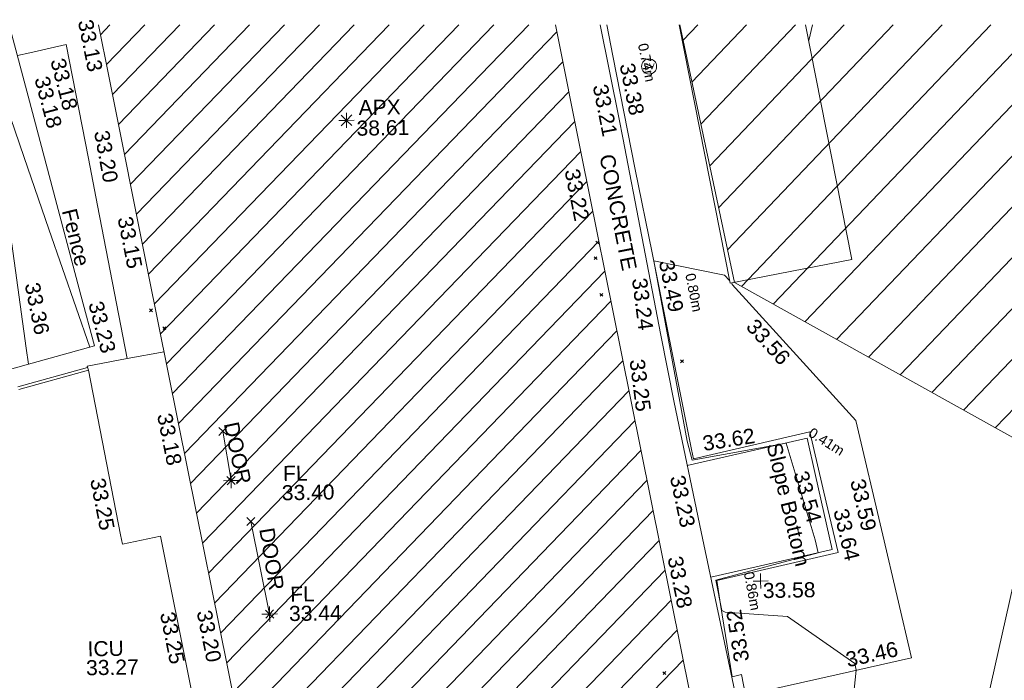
# Model space of a CAD drawing. Header units: millimetres. Extents: x -287732 to 520720, y -103372 to 287754.
# Tile 344 of 380: x 184944 to 209460, y 265697 to 282142. Entities that reach past the tile are written whole.
import ezdxf

# ---------------------------------------------------------------- set-up
doc = ezdxf.new("R2010")
doc.units = ezdxf.units.MM
for name, pattern in [('IMPORT-HIDDEN2 _3_', [4762.5, 3175, -1587.5]), ('IMPORT-UG_ELEC_LV_QLB2 _2_', [2700, 1500, -300.0000000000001, 0, -250, 150, -300.0000000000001, 0, -200]), ('IMPORT-UG_ELEC_STREET LIGHTING_QLB2 _2_', [2700, 1500, -300.0000000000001, 0, -250, 150, -300.0000000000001, 0, -200])]:
    doc.linetypes.add(name, pattern=pattern)
for name, color, linetype, lineweight, true_color in [('00_TOPO_APEX_BUILDING', 7, 'Continuous', 9, 0x666666), ('00_TOPO_LEVEL_FLOOR', 7, 'Continuous', 9, 0x666666), ('00_TOPO_SERV_STOP_VALVE', 7, 'Continuous', 9, 0x666666), ('00_UAV_APEX_BUILDING', 7, 'Continuous', 9, 0x666666), ('00_UAV_BUILDING_HATCH', 7, 'Continuous', 9, 0x999999), ('00_UAV_BUILDING_OUTLINE', 5, 'Continuous', 9, 0x0000ff), ('00_UAV_CONCRETE', 9, 'Continuous', 9, 0x808080), ('00_UAV_FENCE', 7, 'Continuous', 9, 0x264c2f), ('00_UAV_FOOTPATH', 7, 'Continuous', 9, 0xa50000), ('00_UAV_INT_DOOR', 7, 'Continuous', 9, 0x7f4f3f), ('00_UAV_KERB_BOTTOM', 1, 'Continuous', 9, 0xff0000), ('00_UAV_KERB_TOP', 7, 'Continuous', 9, 0xa500a5), ('00_UAV_LEVEL_FLOOR', 7, 'Continuous', 9, 0x666666), ('00_UAV_LEVEL_SPOT', 7, 'Continuous', 9, 0x666666), ('00_UAV_SERV_IC', 5, 'Continuous', 9, 0x0000ff), ('00_UAV_SLOPE_BOTTOM', 30, 'Continuous', 9, 0xff7f00), ('00_UAV_TRACK', 7, 'Continuous', 9, 0x666666), ('01_DTM_CONTOUR_MNR', 7, 'Continuous', 9, 0xa5a552), ('12333-PUM-2D-U-0001-C01 - Rev2_REVIT IMPORT_dwg', 7, 'Continuous', 9, 0x767676), ('PUM-CHAMBER EXTENTS', 6, 'IMPORT-HIDDEN2 _3_', 9, 0xff00ff), ('PUM-ELECTRIC-LV-QLB2', 1, 'IMPORT-UG_ELEC_LV_QLB2 _2_', 9, 0xff0000), ('PUM-UNABLE TO SURVEY', 190, 'Continuous', 9, 0x7f00ff)]:
    doc.layers.add(name, color=color, linetype=linetype, lineweight=lineweight, true_color=true_color)
for name, color, linetype, lineweight in [('00_UAV_CONTAINER', 7, 'Continuous', 9), ('00_UAV_ROAD_EDGE', 7, 'Continuous', 9), ('00_UAV_SURFACE', 7, 'Continuous', 9), ('00_UAV_SURVEY_TEXT', 7, 'Continuous', 9), ('GEN-TEXT', 7, 'Continuous', 9)]:
    doc.layers.add(name, color=color, linetype=linetype, lineweight=lineweight)
doc.styles.add('Arial_1', font='arial.ttf', dxfattribs={"height": 250})
doc.styles.add('Swis721 Lt BT', font='swissl.ttf', dxfattribs={"height": 399.9999999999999})
doc.styles.add('Swis721 Lt BT_2', font='swissl.ttf', dxfattribs={"height": 375})

# ---------------------------------------------------------------- blocks, each defined once
blk = doc.blocks.new('12333-PUM-2D-U-0001-C01 - Rev2_REVIT IMPORT_dwg_MSL_Apex_SYM-2077252-Site Location Plan Proposed')
at = {"layer": '00_TOPO_APEX_BUILDING', "color": 254, "true_color": 0xcccccc, "flags": 128}
for points in [[(0, -500.8627267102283), (0, 0), (-500.8627267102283, 0)], [(354.163430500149, 354.1634305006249), (0, 0), (-354.1634305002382, 354.1634305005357)], [(354.1634305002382, -354.1634305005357), (0, 0), (-354.163430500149, -354.1634305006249)], [(500.8627267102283, 0), (0, 0), (0, 500.8627267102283)]]:
    blk.add_lwpolyline(points, dxfattribs=at)
blk = doc.blocks.new('12333-PUM-2D-U-0001-C01 - Rev2_REVIT IMPORT_dwg_MSL_Sluice_Valve_SYM-2077246-Site Location Plan Proposed')
at = {"layer": '00_TOPO_SERV_STOP_VALVE', "color": 254, "true_color": 0xcccccc}
blk.add_circle((0, 0), 500.0000000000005, dxfattribs=at)
at = {"layer": '00_TOPO_SERV_STOP_VALVE', "insert": (0, 198.9876086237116), "char_height": 399.9999999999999, "width": 785.1100955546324, "attachment_point": 2, "line_spacing_factor": 1.005061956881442, "style": 'Swis721 Lt BT'}
blk.add_mtext('SV', dxfattribs=at)
blk = doc.blocks.new('12333-PUM-2D-U-0001-C01 - Rev2_REVIT IMPORT_dwg_MSL_FLlvl_SYM-V156-Site Location Plan Proposed')
at = {"layer": '00_TOPO_LEVEL_FLOOR', "color": 254, "true_color": 0xcccccc, "flags": 128}
for points in [[(0, -38.9261101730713), (0, 0), (-38.9261101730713, 0)], [(38.9261101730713, 0), (0, 0), (0, 38.9261101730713)]]:
    blk.add_lwpolyline(points, dxfattribs=at)
blk = doc.blocks.new('12333-PUM-2D-U-0001-C01 - Rev2_REVIT IMPORT_dwg_MSL_Node_Linework-V178-Site Location Plan Proposed')
at = {"layer": '00_UAV_INT_DOOR', "color": 9, "true_color": 0xd4c4bf, "flags": 128}
for points in [[(530.3860888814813, 530.3860888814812), (0, 0), (-530.3860888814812, 530.3860888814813)], [(530.3860888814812, -530.3860888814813), (0, 0), (-530.3860888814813, -530.3860888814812)]]:
    blk.add_lwpolyline(points, dxfattribs=at)
blk = doc.blocks.new('12333-PUM-2D-U-0001-C01 - Rev2_REVIT IMPORT_dwg_UAV-2077255-Site Location Plan Proposed')
at = {"layer": '00_UAV_LEVEL_SPOT', "color": 254, "true_color": 0xcccccc, "flags": 128}
for points in [[(0, -500.0000000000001), (0, 0), (-500.0000000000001, 0)], [(500.0000000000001, 0), (0, 0), (0, 500.0000000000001)]]:
    blk.add_lwpolyline(points, dxfattribs=at)
blk = doc.blocks.new('12333-PUM-2D-U-0001-C01 - Rev2_REVIT IMPORT_dwg_MGS62954_T2_Galway_ITM_3d_Rev1-2077680-Site Location Plan Proposed')
at = {"layer": '00_UAV_BUILDING_HATCH', "true_color": 0xcccccc}
h = blk.add_hatch(dxfattribs=at)
h.set_pattern_fill('FP_1', color=254, style=0, pattern_type=2)
h.set_pattern_definition([(45, (0, 0), (-441.9417382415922, 441.9417382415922), [])])
h.paths.add_polyline_path([(534098320.3660001, 725809196.0300002), (534109293.0208343, 725811204.3175414), (534105132.7023469, 725833934.9962046), (534093756.1323087, 725834133.5749733), (534098113.1930305, 725810327.9582919)])
at = {"layer": '00_UAV_BUILDING_OUTLINE', "color": 254, "true_color": 0xcccccc, "flags": 128}
blk.add_lwpolyline([(534105132.7023472, 725833934.9962046), (534105728.5088915, 725830679.6956438), (534106628.6715772, 725825761.4883443), (534107528.8342627, 725820843.2810451), (534108428.9969486, 725815925.0737461), (534109293.0208345, 725811204.3175414), (534109095.573858, 725811168.1794958), (534104177.4691403, 725810268.0355853), (534099259.3644226, 725809367.8916746), (534098320.3660002, 725809196.0300003), (534097592.0625103, 725813175.2524203), (534096691.8923303, 725818093.5006659), (534095791.7221505, 725823011.7489114), (534094891.5519704, 725827929.9971569), (534093991.3817905, 725832848.2454025), (534093756.1323088, 725834133.5749733)], dxfattribs=at)
at = {"layer": '00_UAV_CONCRETE', "color": 254, "true_color": 0xcccccc, "flags": 128}
blk.add_lwpolyline([(534093356.8175, 725825542.2340001), (534093330.8174999, 725825642.2340001), (534094325.6590919, 725825810.3014888), (534093654.8296131, 725829639.1117693), (534093449.8174999, 725830809.2340002), (534092944.8175, 725833652.2340001), (534092039.3445689, 725833465.8813102), (534091726.5187291, 725833401.4995549)], dxfattribs=at)
at = {"layer": '00_UAV_CONTAINER', "color": 254, "true_color": 0xcccccc}
blk.add_line((534109369.8535002, 725827423.4500002), (534108215.9227635, 725833881.178392), dxfattribs=at)
at = {"layer": '00_UAV_CONTAINER', "color": 254, "true_color": 0xcccccc, "flags": 128}
blk.add_lwpolyline([(534111364.2683992, 725833826.2238146), (534112411.2667567, 725827966.919782), (534109369.8535002, 725827423.4500002)], dxfattribs=at)
at = {"layer": '00_UAV_FENCE', "color": 254, "true_color": 0xcccccc, "flags": 128}
for points in [[(534091536.361591, 725834172.3212153), (534092006.8233836, 725832265.2555975), (534093204.3301128, 725827411.0380045), (534093517.256, 725826142.5605), (534091141.3925001, 725825527.9669999), (534090082.9713675, 725824884.4469517), (534089016.3925, 725824235.9670002), (534086976.3925003, 725822140.967), (534086933.1091987, 725821315.2313402), (534086834.3925001, 725819431.9670002)], [(534114051.2505001, 725813753.8240001), (534111445.2505001, 725816037.8240002), (534110122.7855814, 725816798.660223), (534109314.2505003, 725817263.8240001), (534108545.1528087, 725821252.5161247), (534107923.2505001, 725824477.8240002), (534107626.4944379, 725826167.1610053), (534106761.4370026, 725831091.655303), (534106680.2505003, 725831553.8240002), (534106247.357594, 725833915.5398248)]]:
    blk.add_lwpolyline(points, dxfattribs=at)
at = {"layer": '00_UAV_FOOTPATH', "color": 254, "true_color": 0xcccccc, "flags": 128}
for points in [[(534089822.2505611, 725834202.2411348), (534090450.2755001, 725832150.6930001), (534090809.2154613, 725830989.2174661), (534091510.2755001, 725828720.6930002), (534091818.5458449, 725826113.675174), (534091865.6499519, 725825715.3194816)], [(534093403.6445115, 725826113.1712347), (534092431.8175001, 725829065.2340002), (534091852.4005584, 725830866.0159605), (534091421.8175, 725832204.2340001), (534090817.2827937, 725834184.8727825)], [(534106412.1115007, 725833912.6640348), (534106551.1586347, 725833136.7730289), (534107059.256, 725830301.5605), (534107440.8844509, 725828217.8806887), (534108341.3527576, 725823301.3509389), (534108383.2560002, 725823072.5605001), (534111288.2560001, 725823692.5605003), (534111669.9585163, 725821937.0780443), (534111944.2560001, 725820675.5605003), (534108909.256, 725820029.5605003), (534108994.2991969, 725819435.718287), (534109253.3655384, 725817626.7019819), (534109484.6200001, 725817679.5135003), (534109572.6200001, 725817166.5135003), (534111912.7838488, 725817646.9370292), (534113727.6200002, 725818019.5135002), (534113061.853681, 725821091.7638268), (534112440.6200002, 725823958.5135002), (534111077.868256, 725825511.4902064), (534109424.6200001, 725827395.5135002), (534109417.8917603, 725827432.0339514)]]:
    blk.add_lwpolyline(points, dxfattribs=at)
at = {"layer": '00_UAV_INT_DOOR', "color": 254, "true_color": 0xcccccc}
for p, q in [((534096862.1480001, 725822731.3330002), (534096680.148, 725823960.3330001)), ((534097764.1480001, 725819391.3330001), (534097337.1480001, 725821704.3330002))]:
    blk.add_line(p, q, dxfattribs=at)
at = {"layer": '00_UAV_KERB_BOTTOM', "color": 254, "true_color": 0xcccccc, "flags": 128}
blk.add_lwpolyline([(534093356.8175, 725825542.2340001), (534091617.8175, 725825088.2340001)], dxfattribs=at)
at = {"layer": '00_UAV_KERB_TOP', "color": 254, "true_color": 0xcccccc, "flags": 128}
blk.add_lwpolyline([(534093339.1352836, 725825609.9638993), (534091594.3940393, 725825154.4650348)], dxfattribs=at)
at = {"layer": '00_UAV_ROAD_EDGE', "color": 254, "true_color": 0xcccccc, "flags": 128}
blk.add_lwpolyline([(534106860.3925, 725808796.9670001), (534102933.3924999, 725808086.9669999), (534101940.9928157, 725807907.1501584), (534097690.3925, 725807136.9670001), (534097565.9372281, 725807804.8028785), (534097018.3925, 725810742.9670001), (534096658.9603114, 725812721.450695), (534096235.3925, 725815052.9669999), (534095764.2329654, 725817640.5003313), (534095083.8175, 725821377.2340001), (534094129.8174999, 725821199.2340001), (534094089.278039, 725821426.9996903), (534093356.8175, 725825542.2340001)], dxfattribs=at)
at = {"layer": '00_UAV_SLOPE_BOTTOM', "color": 254, "true_color": 0xcccccc, "flags": 128}
blk.add_lwpolyline([(534108763.9245052, 725820117.9230136), (534111793.7572485, 725820750.2041692), (534111412.4309811, 725822604.749118), (534111221.3143439, 725823534.2271647), (534108225.5083221, 725822910.255396)], dxfattribs=at)
at = {"layer": '00_UAV_SURFACE', "color": 254, "true_color": 0xcccccc}
blk.add_line((534094325.6590919, 725825810.3014888), (534095250.9037696, 725825966.6113484), dxfattribs=at)
at = {"layer": '00_UAV_TRACK', "color": 254, "true_color": 0xcccccc, "flags": 128}
blk.add_lwpolyline([(534120270.9797605, 725833670.7565894), (534119419.3660001, 725831077.0300002), (534119272.5239531, 725830630.8662691), (534118876.4595542, 725829427.4672873), (534117815.2854581, 725825848.3723108), (534117698.3660001, 725825454.0300002), (534117677.8804829, 725825379.1074702), (534116670.3660003, 725821359.0300002), (534116583.7864962, 725821003.2328464), (534115401.6091875, 725816145.0931922), (534114962.3660001, 725814340.0300002), (534114481.3660002, 725813285.0300001), (534113472.3925, 725811705.967)], dxfattribs=at)
at = {"layer": '01_DTM_CONTOUR_MNR', "color": 254, "true_color": 0xcccccc}
blk.add_line((534111434.105466, 725833435.3954966), (534111537.5199197, 725833823.1996981), dxfattribs=at)
at = {"layer": '01_DTM_CONTOUR_MNR', "color": 254, "true_color": 0xcccccc, "flags": 128}
blk.add_lwpolyline([(534112637.3409413, 725814638.8643074), (534112430.0000002, 725815180.0000002), (534112398.4817986, 725815580.6213511), (534112211.5751737, 725816701.3679141), (534112340, 725817740), (534112313.6708572, 725817906.6936686), (534110652.474372, 725819109.8467952), (534109101.1287137, 725819242.0131983), (534109020, 725819280), (534108886.4285715, 725820044.1428573), (534111450.0000001, 725820680.0000002), (534111376.8777593, 725821000.6584382), (534110700.0000001, 725823420.0000001), (534108353.6486487, 725823041.891892), (534108236.4959426, 725823509.8711326), (534107480, 725828020), (534109235.2069162, 725827627.0762473), (534109356.6013715, 725827497.6127243)], dxfattribs=at)
for name, p, xscale, yscale, zscale in [('12333-PUM-2D-U-0001-C01 - Rev2_REVIT IMPORT_dwg_MSL_Sluice_Valve_SYM-2077246-Site Location Plan Proposed', (534107448.366, 725832856.0300001), 0.375, 0.375, 0.375), ('12333-PUM-2D-U-0001-C01 - Rev2_REVIT IMPORT_dwg_MSL_Apex_SYM-2077252-Site Location Plan Proposed', (534099892.2755001, 725831645.6930001), 0.375, 0.375, 0.375), ('12333-PUM-2D-U-0001-C01 - Rev2_REVIT IMPORT_dwg_MSL_Node_Linework-V178-Site Location Plan Proposed', (534096680.148, 725823960.3330001), 0.19, 0.19, 0.19), ('12333-PUM-2D-U-0001-C01 - Rev2_REVIT IMPORT_dwg_MSL_FLlvl_SYM-V156-Site Location Plan Proposed', (534096862.1480001, 725822731.3330002), 4.94, 4.94, 4.94), ('12333-PUM-2D-U-0001-C01 - Rev2_REVIT IMPORT_dwg_MSL_Node_Linework-V178-Site Location Plan Proposed', (534096862.1480001, 725822731.3330002), 0.19, 0.19, 0.19), ('12333-PUM-2D-U-0001-C01 - Rev2_REVIT IMPORT_dwg_MSL_Node_Linework-V178-Site Location Plan Proposed', (534097337.1480001, 725821704.3330002), 0.19, 0.19, 0.19), ('12333-PUM-2D-U-0001-C01 - Rev2_REVIT IMPORT_dwg_UAV-2077255-Site Location Plan Proposed', (534110000.0000001, 725820000.0000001), 0.375, 0.375, 0.375), ('12333-PUM-2D-U-0001-C01 - Rev2_REVIT IMPORT_dwg_MSL_FLlvl_SYM-V156-Site Location Plan Proposed', (534097764.1480001, 725819391.3330001), 4.94, 4.94, 4.94), ('12333-PUM-2D-U-0001-C01 - Rev2_REVIT IMPORT_dwg_MSL_Node_Linework-V178-Site Location Plan Proposed', (534097764.1480001, 725819391.3330001), 0.19, 0.19, 0.19)]:
    blk.add_blockref(name, p, dxfattribs=dict(xscale=xscale, yscale=yscale, zscale=zscale))
at = {"layer": '00_UAV_APEX_BUILDING', "char_height": 375, "attachment_point": 1, "line_spacing_factor": 1.005061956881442, "style": 'Swis721 Lt BT_2'}
for s, insert, width in [('APX', (534100197.8508174, 725832145.4907457), 1130.237340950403), ('38.61', (534100138.271278, 725831633.4843671), 1495.902363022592)]:
    blk.add_mtext(s, dxfattribs=dict(at, insert=insert, width=width))
at = {"layer": '00_UAV_BUILDING_OUTLINE', "color": 251, "true_color": 0x666666, "char_height": 375, "width": 1495.902363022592, "attachment_point": 1, "line_spacing_factor": 1.005061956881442, "style": 'Swis721 Lt BT_2'}
for s, insert, rotation in [('33.13', (534093615.4042755, 725834297.6195186), 280.37185301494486), ('33.22', (534105664.9130622, 725830370.2606119), 280.3718530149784), ('33.15', (534094515.5744555, 725829379.3712727), 280.371853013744), ('33.25', (534107206.2998867, 725825597.5978466), 276.319174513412), ('33.18', (534095415.2404615, 725824463.8776759), 280.3718530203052), ('33.28', (534108060.9808196, 725820686.525163), 280.3718530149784), ('33.20', (534096315.0439696, 725819547.6328114), 280.37185301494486)]:
    blk.add_mtext(s, dxfattribs=dict(at, insert=insert, rotation=rotation))
at = {"layer": '00_UAV_CONCRETE', "color": 251, "true_color": 0x666666, "char_height": 375, "width": 1495.902363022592, "attachment_point": 1, "line_spacing_factor": 1.005061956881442, "style": 'Swis721 Lt BT_2'}
for s, insert, rotation in [('33.18', (534092905.9947486, 725833349.1803946), 283.56736535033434), ('33.20', (534093969.978556, 725831530.6291984), 279.51006792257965)]:
    blk.add_mtext(s, dxfattribs=dict(at, insert=insert, rotation=rotation))
at = {"layer": '00_UAV_FENCE', "color": 251, "true_color": 0x666666, "char_height": 375, "attachment_point": 1, "line_spacing_factor": 1.005061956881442, "style": 'Swis721 Lt BT_2'}
for s, insert, width, rotation in [('33.18', (534092501.6806493, 725832908.4808863), 1495.902363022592, 283.85783191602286), ('33.21', (534106404.3868791, 725832462.7982453), 1495.902363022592, 280.1879965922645), ('Fence', (534093129.3788881, 725829602.4525164), 1681.10932225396, 282.66594152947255), ('33.24', (534107301.0537258, 725827617.404732), 1495.902363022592, 276.319174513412), ('33.23', (534093745.0234716, 725827286.9289547), 1495.902363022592, 283.8578319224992), ('33.23', (534108155.4829367, 725822698.26915), 1495.902363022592, 280.9138039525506)]:
    blk.add_mtext(s, dxfattribs=dict(at, insert=insert, width=width, rotation=rotation))
at = {"layer": '00_UAV_FOOTPATH', "color": 251, "true_color": 0x666666, "char_height": 375, "width": 1495.902363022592, "attachment_point": 1, "line_spacing_factor": 1.005061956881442, "style": 'Swis721 Lt BT_2'}
for s, insert, rotation in [('33.38', (534107082.7222321, 725832978.0515543), 280.16010355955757), ('33.49', (534107973.0499039, 725828061.1889682), 280.3787611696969), ('33.36', (534092176.4956895, 725827774.3631536), 280.3237523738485), ('33.56', (534110007.4529075, 725826565.4527838), 311.26725758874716), ('33.62', (534108593.4646512, 725823632.088262), 7.964736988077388), ('33.59', (534112638.7725704, 725822529.9476155), 282.22711920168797), ('33.64', (534112206.9983365, 725821798.0075723), 282.2671390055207), ('33.52', (534109313.9432524, 725817971.8485376), 98.14982476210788), ('33.46', (534112058.0854346, 725818182.3245653), 11.601336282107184)]:
    blk.add_mtext(s, dxfattribs=dict(at, insert=insert, rotation=rotation))
at = {"layer": '00_UAV_INT_DOOR', "color": 251, "true_color": 0x666666, "char_height": 375, "width": 1790.333939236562, "attachment_point": 1, "line_spacing_factor": 1.005061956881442, "style": 'Swis721 Lt BT_2'}
for insert, rotation in [((534097070.899208, 725824219.5183947), 280.9787838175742), ((534097911.6017704, 725821565.8516325), 278.4399921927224)]:
    blk.add_mtext('DOOR', dxfattribs=dict(at, insert=insert, rotation=rotation))
at = {"layer": '00_UAV_LEVEL_FLOOR', "char_height": 375, "attachment_point": 1, "line_spacing_factor": 1.005061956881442, "style": 'Swis721 Lt BT_2'}
for s, insert, width in [('FL', (534098157.4287255, 725823073.2140251), 683.841080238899), ('33.40', (534098119.8327733, 725822592.2891706), 1495.902363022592), ('FL', (534098283.9349432, 725820064.1048127), 683.841080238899), ('33.44', (534098246.338991, 725819583.1799583), 1495.902363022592)]:
    blk.add_mtext(s, dxfattribs=dict(at, insert=insert, width=width))
at = {"layer": '00_UAV_LEVEL_SPOT', "insert": (534110051.8765643, 725819949.1441548), "char_height": 375, "width": 1495.902363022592, "attachment_point": 1, "line_spacing_factor": 1.005061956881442, "style": 'Swis721 Lt BT_2'}
blk.add_mtext('33.58', dxfattribs=at)
at = {"layer": '00_UAV_ROAD_EDGE', "color": 251, "true_color": 0x666666, "char_height": 375, "width": 1495.902363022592, "attachment_point": 1, "line_spacing_factor": 1.005061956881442, "style": 'Swis721 Lt BT_2'}
for insert, rotation in [((534093720.3779265, 725822878.1913133), 280.0922493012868), ((534095401.1764135, 725819519.2626287), 280.31982690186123)]:
    blk.add_mtext('33.25', dxfattribs=dict(at, insert=insert, rotation=rotation))
at = {"layer": '00_UAV_SERV_IC', "color": 251, "true_color": 0x666666, "char_height": 375, "attachment_point": 1, "line_spacing_factor": 1.005061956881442, "style": 'Swis721 Lt BT_2'}
for s, insert, width in [('ICU', (534093215.2752162, 725818791.8984575), 1021.012723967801), ('33.27', (534093170.4470656, 725818321.5194566), 1495.902363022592)]:
    blk.add_mtext(s, dxfattribs=dict(at, insert=insert, width=width))
at = {"layer": '00_UAV_SLOPE_BOTTOM', "color": 251, "true_color": 0x666666, "char_height": 375, "attachment_point": 1, "line_spacing_factor": 1.005061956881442, "style": 'Swis721 Lt BT_2'}
for s, insert, width, rotation in [('Slope Bottom', (534110572.5705302, 725823469.5392383), 3685.143599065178, 282.4498419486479), ('33.54', (534111224.759832, 725822757.5641186), 1495.902363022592, 284.68456899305)]:
    blk.add_mtext(s, dxfattribs=dict(at, insert=insert, width=width, rotation=rotation))
at = {"layer": '00_UAV_SURVEY_TEXT', "color": 251, "true_color": 0x666666, "insert": (534106540.1163942, 725830719.6440836), "char_height": 375, "width": 3286.236302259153, "attachment_point": 1, "rotation": 280.22829239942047, "line_spacing_factor": 1.005061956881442, "style": 'Swis721 Lt BT_2'}
blk.add_mtext('CONCRETE', dxfattribs=at)
blk = doc.blocks.new('12333-PUM-2D-U-0001-C01 - Rev2_REVIT IMPORT_dwg-1620468-Site Location Plan Proposed')
at = {"layer": 'PUM-CHAMBER EXTENTS', "true_color": 0xfff4d4}
h = blk.add_hatch(dxfattribs=at)
h.set_pattern_fill('FP_14', style=0, pattern_type=2)
h.set_pattern_definition([(45, (-533641079.65, -725615854.3560001), (-618.7184335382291, 618.7184335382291), [])])
h.paths.add_polyline_path([(548820.3501529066, 143595.6438214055), (598554.726548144, 155705.0015586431), (665880.3501528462, 173780.643821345), (683590.8699340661, 180379.6662089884), (684126.2921456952, 185226.5029211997), (699646.6566527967, 190872.8378213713), (682994.2837554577, 214259.006618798), (606101.125900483, 215601.1816816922), (611594.7356529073, 198837.6438862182), (620808.8827925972, 194892.6093451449), (622809.8820558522, 181730.4029184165), (546425.3200724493, 167969.8622055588), (546575.8377649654, 166438.0438213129), (546752.1501529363, 166438.0438213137), (546742.8316869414, 165904.1892620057), (546628.8411191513, 165898.6287465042), (546695.6373264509, 165218.8438213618), (546866.450152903, 165218.8438213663), (546857.1396212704, 164685.4438213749), (546748.0496346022, 164685.4438213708), (546816.1401362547, 163992.4868640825), (546980.7501529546, 163999.6438213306), (547018.8501529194, 163466.2438213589), (546868.4915593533, 163459.7064912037), (546935.2364494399, 162780.4438212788), (547056.9501529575, 162780.4438212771), (547056.9501529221, 162323.2438212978), (546980.161284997, 162323.2438212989), (547055.3756635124, 161557.7871773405), (547133.1501528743, 161561.2438213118), (547171.2501528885, 161104.0438213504), (547100.2641136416, 161100.9574718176), (547167.3480998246, 160418.2438213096), (547285.5501528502, 160418.2438213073), (547285.5501528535, 159884.8438213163), (547219.760407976, 159884.8438213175), (547286.6641069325, 159203.9649537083), (547399.8501529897, 159199.0438212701), (547361.7501529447, 158665.6438213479), (547339.5218446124, 158666.0318179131), (547526.6396990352, 156761.7336278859), (547552.2501529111, 156760.643821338), (547555.1797682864, 156471.2813758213), (547638.940920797, 155618.8442227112), (547666.5501529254, 155617.6438213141), (547669.1799035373, 155311.1021300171), (547744.1895742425, 154547.7287972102), (547818.950152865, 154550.8438213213), (547809.6327005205, 154017.0473339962), (547796.3901281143, 154016.4838202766), (547863.8113582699, 153330.3380382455), (547895.150152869, 153331.6438213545), (547933.250152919, 152798.2438212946), (547916.1638860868, 152797.5464226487), (547983.7334397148, 152109.8911528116), (548047.5501528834, 152112.4438213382), (548085.6501528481, 151579.0438213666), (548036.089714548, 151577.0614038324), (548096.0084987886, 150967.2680052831), (548123.7501529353, 150969.4438212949), (548161.8501529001, 150436.0438213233), (548148.3134199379, 150434.9608826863), (548720.0288378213, 144616.6137300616)])
h.paths.add_polyline_path([(507602.6006529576, 195456.4678212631), (521342.9320607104, 197371.1634294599), (539189.5091527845, 196672.9153214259), (560381.472544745, 200828.8192643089), (577694.2496529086, 209009.0883214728), (593948.7272522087, 215813.3025891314), (467151.1844916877, 218026.5619307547), (468398.9507812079, 211588.5258330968), (490993.6907402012, 198483.5081887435), (503467.5815323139, 197676.0129840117), (507337.4300206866, 195598.8028811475)])
at = {"layer": 'GEN-TEXT', "color": 253, "true_color": 0xaaaaaa}
for p, q in [((464968.9948138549, 212605.2884822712), (465039.705491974, 212675.9991603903)), ((465039.705491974, 212605.2884822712), (464968.9948138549, 212675.9991603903)), ((464917.9948138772, 212217.2884822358), (464988.7054919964, 212287.999160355)), ((464988.7054919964, 212217.2884822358), (464917.9948138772, 212287.999160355)), ((465047.9948137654, 211304.2884822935), (465118.7054918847, 211374.9991604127)), ((465118.7054918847, 211304.2884822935), (465047.9948137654, 211374.9991604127)), ((453825.9948138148, 211114.288482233), (453896.705491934, 211184.9991603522)), ((453896.705491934, 211114.288482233), (453825.9948138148, 211184.9991603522)), ((454152.9948138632, 210663.288482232), (454223.7054919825, 210733.9991603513)), ((454223.7054919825, 210663.288482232), (454152.9948138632, 210733.9991603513)), ((467024.9948138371, 209615.2884822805), (467095.7054919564, 209685.9991603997)), ((467095.7054919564, 209615.2884822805), (467024.9948138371, 209685.9991603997)), ((466450.9948138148, 201861.2884823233), (466521.705491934, 201931.9991604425)), ((466521.705491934, 201861.2884823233), (466450.9948138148, 201931.9991604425))]:
    blk.add_line(p, q, dxfattribs=at)
at = {"layer": 'PUM-UNABLE TO SURVEY', "color": 7, "true_color": 0xfff4d4, "flags": 128}
blk.add_lwpolyline([(467151.1844916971, 218026.5619307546), (468398.9507812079, 211588.5258330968), (490993.6907402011, 198483.5081887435), (503467.5815323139, 197676.0129840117), (507602.6006529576, 195456.4678212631), (521342.9320607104, 197371.1634294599), (539189.5091527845, 196672.9153214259), (560381.472544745, 200828.8192643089), (577694.2496529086, 209009.0883214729), (593948.7272522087, 215813.3025891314)], dxfattribs=at)
blk.add_blockref('12333-PUM-2D-U-0001-C01 - Rev2_REVIT IMPORT_dwg_MGS62954_T2_Galway_ITM_3d_Rev1-2077680-Site Location Plan Proposed', (-533641079.6498471, -725615854.3561786))
at = {"layer": 'PUM-ELECTRIC-LV-QLB2', "char_height": 250, "width": 1160.025439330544, "attachment_point": 2, "line_spacing_factor": 0.9417779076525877, "style": 'Arial_1'}
for s, insert, rotation in [('0.74m', (466433.696189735, 217124.5273503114), 280.60038181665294), ('0.80m', (467509.2694108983, 211377.3846076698), 280.0733113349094), ('0.41m', (470691.3424776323, 207692.3346169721), 326.8318079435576), ('0.86m', (468833.8357454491, 203921.1054693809), 279.5242808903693)]:
    blk.add_mtext(s, dxfattribs=dict(at, insert=insert, rotation=rotation))

msp = doc.modelspace()

# ---------------------------------------------------------------- block references
at = {"layer": '12333-PUM-2D-U-0001-C01 - Rev2_REVIT IMPORT_dwg', "color": 254, "linetype": 'IMPORT-UG_ELEC_STREET LIGHTING_QLB2 _2_', "true_color": 0xffd4d4, "rotation": 0.9999999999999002}
msp.add_blockref('12333-PUM-2D-U-0001-C01 - Rev2_REVIT IMPORT_dwg-1620468-Site Location Plan Proposed', (-261895.0770586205, 55869.5817132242), dxfattribs=at)

doc.saveas('drawing.dxf')
